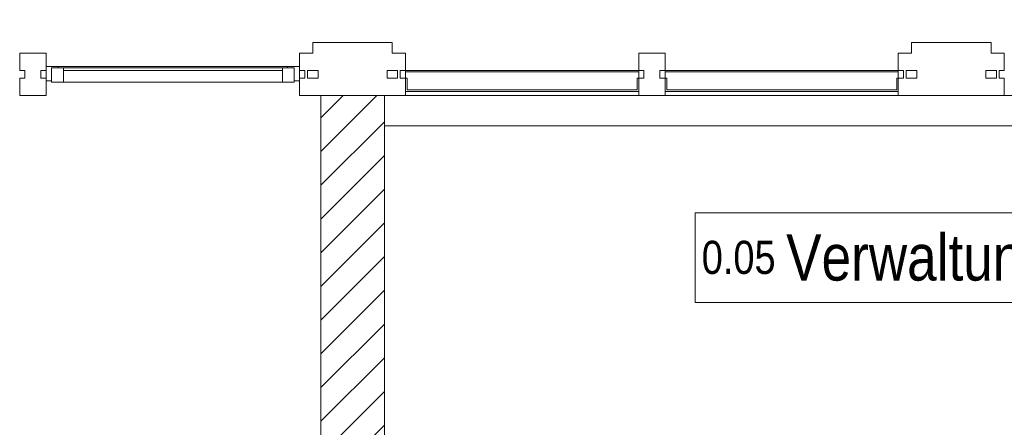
# Model space of a CAD drawing. Header units: metres. Extents: x -89 to 754, y -195 to 69.
# Tile 288 of 327: x 28.51 to 32.22, y 53.55 to 55.09. Entities that reach past the tile are written whole.
import ezdxf

# ---------------------------------------------------------------- set-up
doc = ezdxf.new("R2010")
doc.units = ezdxf.units.M
doc.header["$MEASUREMENT"] = 0
doc.linetypes.add('Wipeout_Contour', pattern=[1, 0, -1])
for name, color, linetype in [('10 Fassade', 7, 'Continuous'), ('10 Wand außen', 7, 'Continuous'), ('30 Dach', 7, 'Continuous'), ('80 Raum 50stel', 7, 'Continuous')]:
    doc.layers.add(name, color=color, linetype=linetype)
doc.styles.add('ERSTELLTER_STIL_3', font='ARIALN.TTF')

msp = doc.modelspace()

# ---------------------------------------------------------------- hatches: boundary and pattern name
at = {"layer": '10 Wand außen', "linetype": 'Continuous', "lineweight": 18, "true_color": 0x1f1f1f}
h = msp.add_hatch(dxfattribs=at)
h.set_pattern_fill('Mauerziegel_0001', color=250, style=0, pattern_type=2)
h.set_pattern_definition([(45, (0, 0), (-0.06363961, 0.06363961), [])])
h.paths.add_polyline_path([(29.8833, 47.1919), (29.8833, 54.8019), (29.6433, 54.8019), (29.6433, 47.1919)])

# ---------------------------------------------------------------- linework, layer by layer
at = {"layer": '10 Fassade', "color": 7, "linetype": 'Continuous', "lineweight": 13}
for p, q in [((29.6133, 55.0019), (29.6133, 54.9619)), ((29.9133, 55.0019), (29.6133, 55.0019)), ((29.9133, 55.0019), (29.9133, 54.9619)), ((31.8729, 55.0019), (31.8729, 54.9619)), ((32.1729, 55.0019), (31.8729, 55.0019)), ((32.1729, 55.0019), (32.1729, 54.9619)), ((28.5071, 54.9619), (28.5071, 54.8969)), ((28.6071, 54.9619), (28.5071, 54.9619)), ((28.6071, 54.9619), (28.6071, 54.8969)), ((29.5633, 54.9619), (29.5633, 54.8969)), ((29.6133, 54.9619), (29.5633, 54.9619)), ((29.9633, 54.9619), (29.9133, 54.9619)), ((29.9633, 54.9619), (29.9633, 54.8969)), ((30.8431, 54.9619), (30.8431, 54.8969)), ((30.9431, 54.9619), (30.8431, 54.9619)), ((30.9431, 54.9619), (30.9431, 54.8969)), ((31.8229, 54.9619), (31.8229, 54.8969)), ((31.8729, 54.9619), (31.8229, 54.9619)), ((32.2229, 54.9619), (32.1729, 54.9619)), ((32.2229, 54.9619), (32.2229, 54.8969)), ((28.5271, 54.8969), (28.5071, 54.8969)), ((28.5271, 54.8969), (28.5271, 54.8669)), ((28.5871, 54.8969), (28.5871, 54.8669)), ((28.6071, 54.8969), (28.5871, 54.8969)), ((29.5833, 54.8969), (29.5633, 54.8969)), ((29.5833, 54.8969), (29.5833, 54.8669)), ((29.5933, 54.8969), (29.5933, 54.8669)), ((29.6133, 54.8969), (29.5933, 54.8969)), ((29.6333, 54.8969), (29.6133, 54.8969)), ((29.6333, 54.8969), (29.6333, 54.8669)), ((29.8933, 54.8969), (29.8933, 54.8669)), ((29.9133, 54.8969), (29.8933, 54.8969)), ((29.9333, 54.8969), (29.9133, 54.8969)), ((29.9333, 54.8969), (29.9333, 54.8669)), ((29.9433, 54.8969), (29.9433, 54.8669)), ((29.9633, 54.8969), (29.9433, 54.8969)), ((29.9633, 54.8909), (29.9633, 54.8969)), ((29.9633, 54.8969), (30.4032, 54.8969)), ((30.4032, 54.8909), (29.9633, 54.8909)), ((29.9633, 54.8669), (29.9633, 54.8909)), ((29.9633, 54.8909), (30.4032, 54.8909)), ((30.4032, 54.8969), (30.8431, 54.8969)), ((30.8431, 54.8909), (30.4032, 54.8909)), ((30.4032, 54.8909), (30.8431, 54.8909)), ((30.8431, 54.8969), (30.8431, 54.8909)), ((30.8631, 54.8969), (30.8431, 54.8969)), ((30.8431, 54.8909), (30.8431, 54.8669)), ((30.8631, 54.8969), (30.8631, 54.8669)), ((30.9231, 54.8969), (30.9231, 54.8669)), ((30.9431, 54.8969), (30.9231, 54.8969)), ((30.9431, 54.8909), (30.9431, 54.8969)), ((30.9431, 54.8969), (31.383, 54.8969)), ((31.383, 54.8909), (30.9431, 54.8909)), ((30.9431, 54.8669), (30.9431, 54.8909)), ((30.9431, 54.8909), (31.383, 54.8909)), ((31.383, 54.8969), (31.8229, 54.8969)), ((31.8229, 54.8909), (31.383, 54.8909)), ((31.383, 54.8909), (31.8229, 54.8909)), ((31.8229, 54.8969), (31.8229, 54.8909)), ((31.8429, 54.8969), (31.8229, 54.8969)), ((31.8229, 54.8909), (31.8229, 54.8669)), ((31.8429, 54.8969), (31.8429, 54.8669)), ((31.8529, 54.8969), (31.8529, 54.8669)), ((31.8729, 54.8969), (31.8529, 54.8969)), ((31.8929, 54.8969), (31.8729, 54.8969)), ((31.8929, 54.8969), (31.8929, 54.8669)), ((32.1529, 54.8969), (32.1529, 54.8669)), ((32.1729, 54.8969), (32.1529, 54.8969)), ((32.1929, 54.8969), (32.1729, 54.8969)), ((32.1929, 54.8969), (32.1929, 54.8669)), ((32.2029, 54.8969), (32.2029, 54.8669)), ((32.2229, 54.8969), (32.2029, 54.8969)), ((28.5071, 54.8669), (28.5071, 54.8019)), ((28.5271, 54.8669), (28.5071, 54.8669)), ((28.6071, 54.8669), (28.5871, 54.8669)), ((28.6071, 54.8669), (28.6071, 54.8019)), ((29.5833, 54.8669), (29.5633, 54.8669)), ((29.5633, 54.8669), (29.5633, 54.8019)), ((29.6133, 54.8669), (29.5933, 54.8669)), ((29.6333, 54.8669), (29.6133, 54.8669)), ((29.9133, 54.8669), (29.8933, 54.8669)), ((29.9333, 54.8669), (29.9133, 54.8669)), ((29.9633, 54.8669), (29.9433, 54.8669)), ((29.9633, 54.8609), (29.9633, 54.8669)), ((29.9633, 54.8669), (29.9693, 54.8669)), ((29.9633, 54.8669), (29.9633, 54.8019)), ((29.9633, 54.8169), (29.9633, 54.8609)), ((29.9693, 54.8229), (29.9693, 54.8669)), ((29.9693, 54.8669), (29.9693, 54.8229)), ((30.8371, 54.8669), (30.8371, 54.8229)), ((30.8371, 54.8229), (30.8371, 54.8669)), ((30.8371, 54.8669), (30.8431, 54.8669)), ((30.8431, 54.8669), (30.8431, 54.8609)), ((30.8631, 54.8669), (30.8431, 54.8669)), ((30.8431, 54.8669), (30.8431, 54.8019)), ((30.8431, 54.8609), (30.8431, 54.8169)), ((30.9431, 54.8669), (30.9231, 54.8669)), ((30.9431, 54.8609), (30.9431, 54.8669)), ((30.9431, 54.8669), (30.9491, 54.8669)), ((30.9431, 54.8669), (30.9431, 54.8019)), ((30.9431, 54.8169), (30.9431, 54.8609)), ((30.9491, 54.8229), (30.9491, 54.8669)), ((30.9491, 54.8669), (30.9491, 54.8229)), ((31.8169, 54.8669), (31.8169, 54.8229)), ((31.8169, 54.8229), (31.8169, 54.8669)), ((31.8169, 54.8669), (31.8229, 54.8669)), ((31.8229, 54.8669), (31.8229, 54.8609)), ((31.8229, 54.8669), (31.8229, 54.8019)), ((31.8429, 54.8669), (31.8229, 54.8669)), ((31.8229, 54.8609), (31.8229, 54.8169)), ((31.8729, 54.8669), (31.8529, 54.8669)), ((31.8929, 54.8669), (31.8729, 54.8669)), ((32.1729, 54.8669), (32.1529, 54.8669)), ((32.1929, 54.8669), (32.1729, 54.8669)), ((32.2229, 54.8669), (32.2029, 54.8669)), ((32.2229, 54.8669), (32.2229, 54.8019)), ((30.4032, 54.8169), (29.9633, 54.8169)), ((30.4032, 54.8229), (29.9693, 54.8229)), ((29.9693, 54.8229), (30.4032, 54.8229)), ((30.8371, 54.8229), (30.4032, 54.8229)), ((30.4032, 54.8229), (30.8371, 54.8229)), ((30.8431, 54.8169), (30.4032, 54.8169)), ((31.383, 54.8169), (30.9431, 54.8169)), ((31.383, 54.8229), (30.9491, 54.8229)), ((30.9491, 54.8229), (31.383, 54.8229)), ((31.8169, 54.8229), (31.383, 54.8229)), ((31.383, 54.8229), (31.8169, 54.8229)), ((31.8229, 54.8169), (31.383, 54.8169)), ((28.6071, 54.8019), (28.5071, 54.8019)), ((29.6133, 54.8019), (29.5633, 54.8019)), ((29.9133, 54.8019), (29.6133, 54.8019)), ((29.9633, 54.8019), (29.9133, 54.8019)), ((30.9431, 54.8019), (30.8431, 54.8019)), ((31.8729, 54.8019), (31.8229, 54.8019)), ((32.1729, 54.8019), (31.8729, 54.8019)), ((32.2229, 54.8019), (32.1729, 54.8019))]:
    msp.add_line(p, q, dxfattribs=at)
at = {"layer": '10 Fassade', "color": 7, "linetype": 'Continuous', "lineweight": 13, "flags": 128}
for points in [[(29.6333, 54.8969), (29.6333, 54.8669), (29.5933, 54.8669), (29.5933, 54.8969)], [(29.9333, 54.8969), (29.9333, 54.8669), (29.8933, 54.8669), (29.8933, 54.8969)], [(31.8929, 54.8969), (31.8929, 54.8669), (31.8529, 54.8669), (31.8529, 54.8969)], [(32.1929, 54.8969), (32.1929, 54.8669), (32.1529, 54.8669), (32.1529, 54.8969)]]:
    msp.add_lwpolyline(points, close=True, dxfattribs=at)
at = {"layer": '10 Wand außen', "color": 7, "linetype": 'Continuous', "lineweight": 9, "flags": 128}
for points in [[(29.8833, 54.8019), (29.6433, 54.8019)], [(29.6433, 54.8019), (29.6433, 47.1919)], [(29.8833, 46.9519), (29.8833, 54.8019)], [(34.1433, 54.8019), (29.8833, 54.8019)], [(29.8833, 54.8019), (29.8833, 54.6869)], [(29.8833, 54.6869), (34.1433, 54.6869)]]:
    msp.add_lwpolyline(points, dxfattribs=at)
at = {"layer": '80 Raum 50stel', "color": 8, "linetype": 'Continuous', "lineweight": 18, "flags": 128}
msp.add_lwpolyline([(31.0561, 54.0207), (33.0159, 54.0207), (33.0159, 54.359), (31.0561, 54.359), (31.0561, 54.0207)], close=True, dxfattribs=at)

# ---------------------------------------------------------------- texts
at = {"layer": '30 Dach', "color": 7, "linetype": 'Continuous', "lineweight": 9, "insert": (27.4591, 54.9526), "char_height": 0.125, "attachment_point": 7, "rotation": 359.9534, "style": 'ERSTELLTER_STIL_3'}
msp.add_mtext('\\A1;{\\pql;\\fArial Narrow|b0|i0|c0|p0;\\W1.000000;Dachüberstand}', dxfattribs=at)
at = {"layer": '80 Raum 50stel', "color": 7, "linetype": 'Continuous', "lineweight": 9, "insert": (31.0811, 54.0504), "char_height": 0.125, "attachment_point": 7, "style": 'ERSTELLTER_STIL_3'}
msp.add_mtext('\\A1;{\\pql;\\fArial Narrow|b0|i0|c0|p0;\\W1.000000;0.0\\fArial Narrow|b0|i0|c0|p0;\\W1.000000;5\\fArial Narrow|b0|i0|c0|p0;\\W1.000000; \\fArial Narrow|b0|i0|c0|p0;\\H1.400000x;\\W1.000000;Verwaltung Lager}', dxfattribs=at)

# ---------------------------------------------------------------- wipeouts: each hides what was drawn before it
at = {"color": 254, "linetype": 'Wipeout_Contour', "lineweight": 0, "ltscale": 248.447936}
msp.add_wipeout([(29.4983, 54.9069), (28.6721, 54.9069), (28.6721, 54.8519), (29.4983, 54.8519)], dxfattribs=at).dxf.layer = '10 Fassade'

# ---------------------------------------------------------------- next in the draw order: linework, layer by layer
at = {"layer": '10 Fassade', "color": 7, "linetype": 'Continuous', "lineweight": 13}
msp.add_line((29.4983, 54.8519), (28.6721, 54.8519), dxfattribs=at)

# ---------------------------------------------------------------- next in the draw order: wipeouts: each hides what was drawn before it
at = {"color": 254, "linetype": 'Wipeout_Contour', "lineweight": 0, "ltscale": 248.554459}
msp.add_wipeout([(28.6521, 54.9119), (28.6521, 54.9069), (29.5183, 54.9069), (29.5183, 54.9119)], dxfattribs=at).dxf.layer = '10 Fassade'

# ---------------------------------------------------------------- next in the draw order: linework, layer by layer
at = {"layer": '10 Fassade', "color": 7, "linetype": 'Continuous', "lineweight": 13}
for p, q in [((28.6721, 54.9069), (29.4983, 54.9069)), ((29.4983, 54.8969), (28.6721, 54.8969))]:
    msp.add_line(p, q, dxfattribs=at)
at = {"layer": '10 Fassade', "color": 7, "linetype": 'Continuous', "lineweight": 13, "flags": 128}
for points in [[(28.6071, 54.9119), (28.6521, 54.9119), (28.6521, 54.9069), (28.6271, 54.9069), (28.6271, 54.8569), (28.6071, 54.8569)], [(28.6271, 54.9069), (28.6721, 54.9069), (28.6721, 54.8519), (28.6271, 54.8519)], [(28.6521, 54.9119), (29.5183, 54.9119), (29.5183, 54.9069), (28.6521, 54.9069)], [(29.5433, 54.8519), (29.4983, 54.8519), (29.4983, 54.9069), (29.5433, 54.9069)], [(29.5633, 54.8569), (29.5433, 54.8569), (29.5433, 54.9069), (29.5183, 54.9069), (29.5183, 54.9119), (29.5633, 54.9119)]]:
    msp.add_lwpolyline(points, close=True, dxfattribs=at)

doc.saveas('drawing.dxf')
